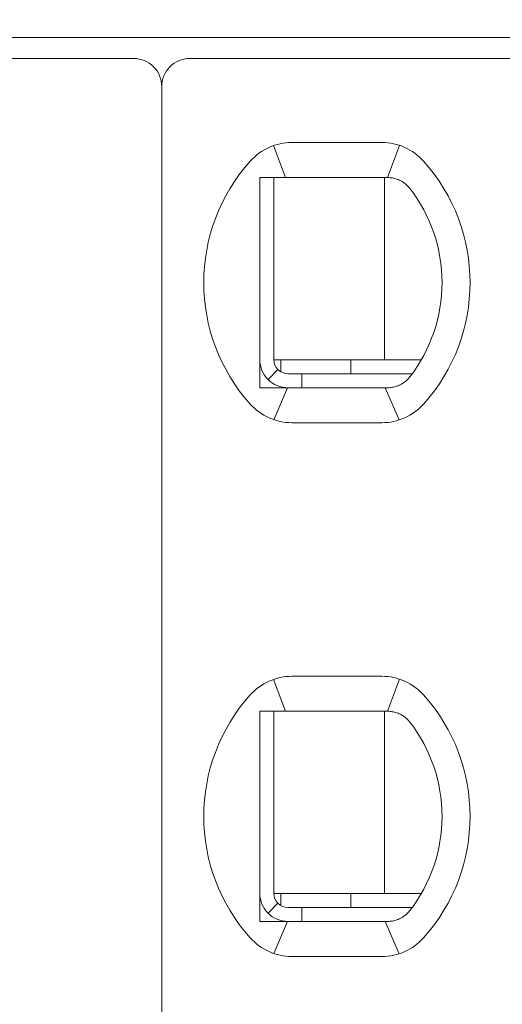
# Model space of a CAD drawing. Header units: millimetres. Extents: x -1114 to 1396, y -630 to 631.
# Tile 427 of 656: x 388.88 to 392.33, y -485.48 to -478.45. Entities that reach past the tile are written whole.
import ezdxf

# ---------------------------------------------------------------- set-up
doc = ezdxf.new("R2010")
doc.units = ezdxf.units.MM
doc.header["$MEASUREMENT"] = 0

msp = doc.modelspace()

# ---------------------------------------------------------------- linework, layer by layer
at = {"lineweight": 18}
for points, knots in [([(1038.9843, -629.7647), (1038.9843, -629.7647), (-1111.4882, -629.7647), (-1111.4882, -629.7647), (-1111.4882, -629.7647), (-1111.4882, -629.7647), (-1111.4882, 630.7883), (-1111.4882, 630.7883), (-1111.4882, 630.7883), (-1111.4882, 630.7883), (1038.9843, 630.7883), (1038.9843, 630.7883)], [0, 0, 0, 0, 0.333333, 0.333333, 0.333333, 0.333333, 0.666667, 0.666667, 0.666667, 0.666667, 1, 1, 1, 1]), ([(389.8952, -478.9266), (389.8952, -478.8736), (389.8742, -478.8227), (389.8367, -478.7852), (389.8367, -478.7852), (389.7992, -478.7477), (389.7483, -478.7266), (389.6952, -478.7266)], [0, 0, 0, 0, 0.5, 0.5, 0.5, 0.5, 1, 1, 1, 1]), ([(390.0952, -478.7266), (390.0422, -478.7266), (389.9913, -478.7477), (389.9538, -478.7852), (389.9538, -478.7852), (389.9163, -478.8227), (389.8952, -478.8736), (389.8952, -478.9266)], [0, 0, 0, 0, 0.5, 0.5, 0.5, 0.5, 1, 1, 1, 1]), ([(390.6567, -479.5766), (390.6499, -479.5766), (390.6431, -479.5766), (390.6363, -479.5766), (390.6363, -479.5766), (390.6295, -479.5766), (390.6227, -479.5766), (390.6158, -479.5766), (390.6158, -479.5766), (390.609, -479.5766), (390.6021, -479.5766), (390.5952, -479.5766)], [0, 0, 0, 0, 0.333333, 0.333333, 0.333333, 0.333333, 0.666667, 0.666667, 0.666667, 0.666667, 1, 1, 1, 1]), ([(390.5952, -479.5766), (390.5952, -479.6275), (390.5952, -479.68), (390.5952, -479.735), (390.5952, -479.735), (390.5952, -479.7624), (390.5952, -479.7905), (390.5952, -479.8195), (390.5952, -479.8195), (390.5952, -479.8339), (390.5952, -479.8486), (390.5952, -479.8635), (390.5952, -479.8635), (390.5952, -479.8784), (390.5952, -479.8936), (390.5952, -479.909), (390.5952, -479.909), (390.5952, -479.9397), (390.5952, -479.9713), (390.5952, -480.004), (390.5952, -480.004), (390.5952, -480.0367), (390.5952, -480.0705), (390.5952, -480.1059), (390.5952, -480.1059), (390.5952, -480.1236), (390.5952, -480.1415), (390.5952, -480.1596), (390.5952, -480.1596), (390.5952, -480.1777), (390.5952, -480.196), (390.5952, -480.2145), (390.5952, -480.2145), (390.5952, -480.233), (390.5952, -480.2517), (390.5952, -480.2707), (390.5952, -480.2707), (390.5952, -480.2897), (390.5952, -480.3089), (390.5952, -480.3279), (390.5952, -480.3279), (390.5952, -480.366), (390.5952, -480.4035), (390.5952, -480.4406), (390.5952, -480.4406), (390.5952, -480.4499), (390.5952, -480.4591), (390.5952, -480.4683), (390.5952, -480.4683), (390.5952, -480.4775), (390.5952, -480.4867), (390.5952, -480.4958), (390.5952, -480.4958), (390.5952, -480.514), (390.5952, -480.5319), (390.5952, -480.5493), (390.5952, -480.5493), (390.5952, -480.5843), (390.5952, -480.6179), (390.5952, -480.6506), (390.5952, -480.6506), (390.5952, -480.6669), (390.5952, -480.683), (390.5952, -480.6989), (390.5952, -480.6989), (390.5952, -480.7147), (390.5952, -480.7304), (390.5952, -480.7457), (390.5952, -480.7457), (390.5952, -480.7764), (390.5952, -480.8059), (390.5952, -480.8347), (390.5952, -480.8347), (390.5952, -480.8635), (390.5952, -480.8914), (390.5952, -480.9188), (390.5952, -480.9188), (390.5952, -480.9735), (390.5952, -481.0258), (390.5952, -481.0766)], [0, 0, 0, 0, 0.05, 0.05, 0.05, 0.05, 0.1, 0.1, 0.1, 0.1, 0.15, 0.15, 0.15, 0.15, 0.2, 0.2, 0.2, 0.2, 0.25, 0.25, 0.25, 0.25, 0.3, 0.3, 0.3, 0.3, 0.35, 0.35, 0.35, 0.35, 0.4, 0.4, 0.4, 0.4, 0.45, 0.45, 0.45, 0.45, 0.5, 0.5, 0.5, 0.5, 0.55, 0.55, 0.55, 0.55, 0.6, 0.6, 0.6, 0.6, 0.65, 0.65, 0.65, 0.65, 0.7, 0.7, 0.7, 0.7, 0.75, 0.75, 0.75, 0.75, 0.8, 0.8, 0.8, 0.8, 0.85, 0.85, 0.85, 0.85, 0.9, 0.9, 0.9, 0.9, 0.95, 0.95, 0.95, 0.95, 1, 1, 1, 1]), ([(390.8244, -479.5766), (390.8193, -479.5766), (390.8141, -479.5766), (390.8088, -479.5766), (390.8088, -479.5766), (390.8035, -479.5766), (390.7982, -479.5766), (390.7928, -479.5766), (390.7928, -479.5766), (390.7874, -479.5766), (390.7819, -479.5766), (390.7763, -479.5766), (390.7763, -479.5766), (390.7706, -479.5766), (390.7648, -479.5766), (390.7588, -479.5766), (390.7588, -479.5766), (390.7529, -479.5766), (390.7467, -479.5766), (390.7405, -479.5766), (390.7405, -479.5766), (390.7342, -479.5766), (390.7278, -479.5766), (390.7212, -479.5766), (390.7212, -479.5766), (390.7146, -479.5766), (390.7078, -479.5766), (390.7009, -479.5766), (390.7009, -479.5766), (390.6939, -479.5766), (390.6868, -479.5766), (390.6794, -479.5766), (390.6794, -479.5766), (390.6721, -479.5766), (390.6645, -479.5766), (390.6567, -479.5766)], [0, 0, 0, 0, 0.111111, 0.111111, 0.111111, 0.111111, 0.222222, 0.222222, 0.222222, 0.222222, 0.333333, 0.333333, 0.333333, 0.333333, 0.444444, 0.444444, 0.444444, 0.444444, 0.555556, 0.555556, 0.555556, 0.555556, 0.666667, 0.666667, 0.666667, 0.666667, 0.777778, 0.777778, 0.777778, 0.777778, 0.888889, 0.888889, 0.888889, 0.888889, 1, 1, 1, 1]), ([(391.4661, -479.5766), (391.4705, -479.5766), (391.4751, -479.5766), (391.4796, -479.5766), (391.4796, -479.5766), (391.4842, -479.5766), (391.4889, -479.5766), (391.4936, -479.5766), (391.4936, -479.5766), (391.4982, -479.5766), (391.5029, -479.5766), (391.5076, -479.5766)], [0, 0, 0, 0, 0.333333, 0.333333, 0.333333, 0.333333, 0.666667, 0.666667, 0.666667, 0.666667, 1, 1, 1, 1]), ([(391.5076, -479.5766), (391.5189, -479.5766), (391.5301, -479.5776), (391.5412, -479.5794), (391.5412, -479.5794), (391.5523, -479.5813), (391.5633, -479.5842), (391.574, -479.5879), (391.574, -479.5879), (391.5847, -479.5917), (391.5952, -479.5964), (391.6053, -479.6021)], [0, 0, 0, 0, 0.333333, 0.333333, 0.333333, 0.333333, 0.666667, 0.666667, 0.666667, 0.666667, 1, 1, 1, 1]), ([(391.6053, -479.6021), (391.6136, -479.6067), (391.6214, -479.6118), (391.6287, -479.6174), (391.6287, -479.6174), (391.636, -479.6229), (391.6428, -479.6289), (391.649, -479.6351), (391.649, -479.6351), (391.6552, -479.6414), (391.6609, -479.6478), (391.6659, -479.6544)], [0, 0, 0, 0, 0.333333, 0.333333, 0.333333, 0.333333, 0.666667, 0.666667, 0.666667, 0.666667, 1, 1, 1, 1]), ([(390.5952, -480.8766), (390.5952, -480.9296), (390.6163, -480.9805), (390.6538, -481.018), (390.6538, -481.018), (390.6913, -481.0555), (390.7422, -481.0766), (390.7952, -481.0766)], [0, 0, 0, 0, 0.5, 0.5, 0.5, 0.5, 1, 1, 1, 1]), ([(390.6952, -480.8766), (390.6952, -480.9031), (390.7058, -480.9286), (390.7245, -480.9473), (390.7245, -480.9473), (390.7433, -480.9661), (390.7687, -480.9766), (390.7952, -480.9766)], [0, 0, 0, 0, 0.5, 0.5, 0.5, 0.5, 1, 1, 1, 1]), ([(391.6659, -480.9988), (391.6606, -481.0057), (391.6548, -481.0123), (391.6485, -481.0186), (391.6485, -481.0186), (391.6422, -481.0248), (391.6354, -481.0307), (391.6282, -481.0362), (391.6282, -481.0362), (391.621, -481.0416), (391.6133, -481.0466), (391.6053, -481.0511)], [0, 0, 0, 0, 0.333333, 0.333333, 0.333333, 0.333333, 0.666667, 0.666667, 0.666667, 0.666667, 1, 1, 1, 1]), ([(390.5952, -481.0766), (390.6021, -481.0766), (390.609, -481.0766), (390.6158, -481.0766), (390.6158, -481.0766), (390.6227, -481.0766), (390.6295, -481.0766), (390.6363, -481.0766), (390.6363, -481.0766), (390.6431, -481.0766), (390.6499, -481.0766), (390.6567, -481.0766)], [0, 0, 0, 0, 0.333333, 0.333333, 0.333333, 0.333333, 0.666667, 0.666667, 0.666667, 0.666667, 1, 1, 1, 1]), ([(390.6567, -481.0766), (390.6645, -481.0766), (390.6721, -481.0766), (390.6794, -481.0766), (390.6794, -481.0766), (390.6868, -481.0766), (390.6939, -481.0766), (390.7009, -481.0766), (390.7009, -481.0766), (390.7078, -481.0766), (390.7146, -481.0766), (390.7212, -481.0766), (390.7212, -481.0766), (390.7278, -481.0766), (390.7342, -481.0766), (390.7404, -481.0766), (390.7404, -481.0766), (390.7467, -481.0766), (390.7529, -481.0766), (390.7588, -481.0766), (390.7588, -481.0766), (390.7648, -481.0766), (390.7706, -481.0766), (390.7763, -481.0766), (390.7763, -481.0766), (390.7819, -481.0766), (390.7874, -481.0766), (390.7928, -481.0766), (390.7928, -481.0766), (390.7982, -481.0766), (390.8035, -481.0766), (390.8088, -481.0766), (390.8088, -481.0766), (390.8141, -481.0766), (390.8193, -481.0766), (390.8244, -481.0766)], [0, 0, 0, 0, 0.111111, 0.111111, 0.111111, 0.111111, 0.222222, 0.222222, 0.222222, 0.222222, 0.333333, 0.333333, 0.333333, 0.333333, 0.444444, 0.444444, 0.444444, 0.444444, 0.555556, 0.555556, 0.555556, 0.555556, 0.666667, 0.666667, 0.666667, 0.666667, 0.777778, 0.777778, 0.777778, 0.777778, 0.888889, 0.888889, 0.888889, 0.888889, 1, 1, 1, 1]), ([(391.5076, -481.0766), (391.5029, -481.0766), (391.4982, -481.0766), (391.4935, -481.0766), (391.4935, -481.0766), (391.4889, -481.0766), (391.4842, -481.0766), (391.4796, -481.0766), (391.4796, -481.0766), (391.475, -481.0766), (391.4705, -481.0766), (391.4661, -481.0766)], [0, 0, 0, 0, 0.333333, 0.333333, 0.333333, 0.333333, 0.666667, 0.666667, 0.666667, 0.666667, 1, 1, 1, 1]), ([(391.6053, -481.0511), (391.5952, -481.0568), (391.5847, -481.0615), (391.574, -481.0653), (391.574, -481.0653), (391.5632, -481.0691), (391.5523, -481.0719), (391.5412, -481.0738), (391.5412, -481.0738), (391.5301, -481.0757), (391.5189, -481.0766), (391.5076, -481.0766)], [0, 0, 0, 0, 0.333333, 0.333333, 0.333333, 0.333333, 0.666667, 0.666667, 0.666667, 0.666667, 1, 1, 1, 1]), ([(390.5952, -483.3866), (390.602, -483.3866), (390.6088, -483.3866), (390.6156, -483.3866), (390.6156, -483.3866), (390.6224, -483.3866), (390.6292, -483.3866), (390.6361, -483.3866), (390.6361, -483.3866), (390.643, -483.3866), (390.6498, -483.3866), (390.6567, -483.3866)], [0, 0, 0, 0, 0.333333, 0.333333, 0.333333, 0.333333, 0.666667, 0.666667, 0.666667, 0.666667, 1, 1, 1, 1]), ([(390.5952, -483.3866), (390.5952, -483.4375), (390.5952, -483.49), (390.5952, -483.545), (390.5952, -483.545), (390.5952, -483.5724), (390.5952, -483.6005), (390.5952, -483.6295), (390.5952, -483.6295), (390.5952, -483.6439), (390.5952, -483.6586), (390.5952, -483.6735), (390.5952, -483.6735), (390.5952, -483.6884), (390.5952, -483.7036), (390.5952, -483.719), (390.5952, -483.719), (390.5952, -483.7497), (390.5952, -483.7813), (390.5952, -483.814), (390.5952, -483.814), (390.5952, -483.8467), (390.5952, -483.8805), (390.5952, -483.9159), (390.5952, -483.9159), (390.5952, -483.9336), (390.5952, -483.9515), (390.5952, -483.9696), (390.5952, -483.9696), (390.5952, -483.9877), (390.5952, -484.006), (390.5952, -484.0245), (390.5952, -484.0245), (390.5952, -484.043), (390.5952, -484.0617), (390.5952, -484.0807), (390.5952, -484.0807), (390.5952, -484.0997), (390.5952, -484.1189), (390.5952, -484.1379), (390.5952, -484.1379), (390.5952, -484.176), (390.5952, -484.2135), (390.5952, -484.2506), (390.5952, -484.2506), (390.5952, -484.2599), (390.5952, -484.2691), (390.5952, -484.2783), (390.5952, -484.2783), (390.5952, -484.2875), (390.5952, -484.2967), (390.5952, -484.3058), (390.5952, -484.3058), (390.5952, -484.324), (390.5952, -484.3419), (390.5952, -484.3593), (390.5952, -484.3593), (390.5952, -484.3943), (390.5952, -484.4279), (390.5952, -484.4606), (390.5952, -484.4606), (390.5952, -484.4769), (390.5952, -484.493), (390.5952, -484.5089), (390.5952, -484.5089), (390.5952, -484.5247), (390.5952, -484.5404), (390.5952, -484.5557), (390.5952, -484.5557), (390.5952, -484.5864), (390.5952, -484.6159), (390.5952, -484.6447), (390.5952, -484.6447), (390.5952, -484.6735), (390.5952, -484.7014), (390.5952, -484.7288), (390.5952, -484.7288), (390.5952, -484.7835), (390.5952, -484.8358), (390.5952, -484.8866)], [0, 0, 0, 0, 0.05, 0.05, 0.05, 0.05, 0.1, 0.1, 0.1, 0.1, 0.15, 0.15, 0.15, 0.15, 0.2, 0.2, 0.2, 0.2, 0.25, 0.25, 0.25, 0.25, 0.3, 0.3, 0.3, 0.3, 0.35, 0.35, 0.35, 0.35, 0.4, 0.4, 0.4, 0.4, 0.45, 0.45, 0.45, 0.45, 0.5, 0.5, 0.5, 0.5, 0.55, 0.55, 0.55, 0.55, 0.6, 0.6, 0.6, 0.6, 0.65, 0.65, 0.65, 0.65, 0.7, 0.7, 0.7, 0.7, 0.75, 0.75, 0.75, 0.75, 0.8, 0.8, 0.8, 0.8, 0.85, 0.85, 0.85, 0.85, 0.9, 0.9, 0.9, 0.9, 0.95, 0.95, 0.95, 0.95, 1, 1, 1, 1]), ([(390.8244, -483.3866), (390.8193, -483.3866), (390.8141, -483.3866), (390.8088, -483.3866), (390.8088, -483.3866), (390.8035, -483.3866), (390.7982, -483.3866), (390.7928, -483.3866), (390.7928, -483.3866), (390.7874, -483.3866), (390.7819, -483.3866), (390.7763, -483.3866), (390.7763, -483.3866), (390.7706, -483.3866), (390.7648, -483.3866), (390.7588, -483.3866), (390.7588, -483.3866), (390.7529, -483.3866), (390.7467, -483.3866), (390.7405, -483.3866), (390.7405, -483.3866), (390.7342, -483.3866), (390.7278, -483.3866), (390.7212, -483.3866), (390.7212, -483.3866), (390.7146, -483.3866), (390.7078, -483.3866), (390.7009, -483.3866), (390.7009, -483.3866), (390.6939, -483.3866), (390.6868, -483.3866), (390.6794, -483.3866), (390.6794, -483.3866), (390.6721, -483.3866), (390.6645, -483.3866), (390.6567, -483.3866)], [0, 0, 0, 0, 0.111111, 0.111111, 0.111111, 0.111111, 0.222222, 0.222222, 0.222222, 0.222222, 0.333333, 0.333333, 0.333333, 0.333333, 0.444444, 0.444444, 0.444444, 0.444444, 0.555556, 0.555556, 0.555556, 0.555556, 0.666667, 0.666667, 0.666667, 0.666667, 0.777778, 0.777778, 0.777778, 0.777778, 0.888889, 0.888889, 0.888889, 0.888889, 1, 1, 1, 1]), ([(391.5076, -483.3866), (391.5029, -483.3866), (391.4983, -483.3866), (391.4936, -483.3866), (391.4936, -483.3866), (391.4889, -483.3866), (391.4843, -483.3866), (391.4797, -483.3866), (391.4797, -483.3866), (391.4751, -483.3866), (391.4706, -483.3866), (391.4661, -483.3866)], [0, 0, 0, 0, 0.333333, 0.333333, 0.333333, 0.333333, 0.666667, 0.666667, 0.666667, 0.666667, 1, 1, 1, 1]), ([(391.6053, -483.4121), (391.595, -483.4063), (391.5843, -483.4015), (391.5735, -483.3978), (391.5735, -483.3978), (391.5627, -483.394), (391.5517, -483.3912), (391.5407, -483.3894), (391.5407, -483.3894), (391.5297, -483.3875), (391.5186, -483.3866), (391.5076, -483.3866)], [0, 0, 0, 0, 0.333333, 0.333333, 0.333333, 0.333333, 0.666667, 0.666667, 0.666667, 0.666667, 1, 1, 1, 1]), ([(391.6659, -483.4644), (391.6607, -483.4576), (391.6549, -483.451), (391.6486, -483.4447), (391.6486, -483.4447), (391.6423, -483.4385), (391.6355, -483.4325), (391.6282, -483.427), (391.6282, -483.427), (391.621, -483.4216), (391.6133, -483.4166), (391.6053, -483.4121)], [0, 0, 0, 0, 0.333333, 0.333333, 0.333333, 0.333333, 0.666667, 0.666667, 0.666667, 0.666667, 1, 1, 1, 1]), ([(390.5952, -484.6866), (390.5952, -484.7396), (390.6163, -484.7905), (390.6538, -484.828), (390.6538, -484.828), (390.6913, -484.8655), (390.7422, -484.8866), (390.7952, -484.8866)], [0, 0, 0, 0, 0.5, 0.5, 0.5, 0.5, 1, 1, 1, 1]), ([(390.6952, -484.6866), (390.6952, -484.7131), (390.7058, -484.7386), (390.7245, -484.7573), (390.7245, -484.7573), (390.7433, -484.7761), (390.7687, -484.7866), (390.7952, -484.7866)], [0, 0, 0, 0, 0.5, 0.5, 0.5, 0.5, 1, 1, 1, 1]), ([(391.6053, -484.8611), (391.6136, -484.8565), (391.6214, -484.8513), (391.6287, -484.8458), (391.6287, -484.8458), (391.636, -484.8402), (391.6428, -484.8343), (391.649, -484.8281), (391.649, -484.8281), (391.6552, -484.8219), (391.6608, -484.8154), (391.6659, -484.8088)], [0, 0, 0, 0, 0.333333, 0.333333, 0.333333, 0.333333, 0.666667, 0.666667, 0.666667, 0.666667, 1, 1, 1, 1]), ([(390.5952, -484.8866), (390.6021, -484.8866), (390.609, -484.8866), (390.6158, -484.8866), (390.6158, -484.8866), (390.6227, -484.8866), (390.6295, -484.8866), (390.6363, -484.8866), (390.6363, -484.8866), (390.6431, -484.8866), (390.6499, -484.8866), (390.6567, -484.8866)], [0, 0, 0, 0, 0.333333, 0.333333, 0.333333, 0.333333, 0.666667, 0.666667, 0.666667, 0.666667, 1, 1, 1, 1]), ([(390.6567, -484.8866), (390.6645, -484.8866), (390.6721, -484.8866), (390.6794, -484.8866), (390.6794, -484.8866), (390.6868, -484.8866), (390.6939, -484.8866), (390.7009, -484.8866), (390.7009, -484.8866), (390.7078, -484.8866), (390.7146, -484.8866), (390.7212, -484.8866), (390.7212, -484.8866), (390.7278, -484.8866), (390.7342, -484.8866), (390.7404, -484.8866), (390.7404, -484.8866), (390.7467, -484.8866), (390.7529, -484.8866), (390.7588, -484.8866), (390.7588, -484.8866), (390.7648, -484.8866), (390.7706, -484.8866), (390.7763, -484.8866), (390.7763, -484.8866), (390.7819, -484.8866), (390.7874, -484.8866), (390.7928, -484.8866), (390.7928, -484.8866), (390.7982, -484.8866), (390.8035, -484.8866), (390.8088, -484.8866), (390.8088, -484.8866), (390.8141, -484.8866), (390.8193, -484.8866), (390.8244, -484.8866)], [0, 0, 0, 0, 0.111111, 0.111111, 0.111111, 0.111111, 0.222222, 0.222222, 0.222222, 0.222222, 0.333333, 0.333333, 0.333333, 0.333333, 0.444444, 0.444444, 0.444444, 0.444444, 0.555556, 0.555556, 0.555556, 0.555556, 0.666667, 0.666667, 0.666667, 0.666667, 0.777778, 0.777778, 0.777778, 0.777778, 0.888889, 0.888889, 0.888889, 0.888889, 1, 1, 1, 1]), ([(391.4661, -484.8866), (391.4706, -484.8866), (391.4751, -484.8866), (391.4797, -484.8866), (391.4797, -484.8866), (391.4843, -484.8866), (391.489, -484.8866), (391.4936, -484.8866), (391.4936, -484.8866), (391.4983, -484.8866), (391.503, -484.8866), (391.5076, -484.8866)], [0, 0, 0, 0, 0.333333, 0.333333, 0.333333, 0.333333, 0.666667, 0.666667, 0.666667, 0.666667, 1, 1, 1, 1]), ([(391.6053, -484.8611), (391.5952, -484.8668), (391.5847, -484.8715), (391.574, -484.8753), (391.574, -484.8753), (391.5632, -484.8791), (391.5523, -484.8819), (391.5412, -484.8838), (391.5412, -484.8838), (391.5301, -484.8857), (391.5189, -484.8866), (391.5076, -484.8866)], [0, 0, 0, 0, 0.333333, 0.333333, 0.333333, 0.333333, 0.666667, 0.666667, 0.666667, 0.666667, 1, 1, 1, 1])]:
    msp.add_open_spline(points, degree=3, knots=knots, dxfattribs=at)
for points in [[(385.0452, -478.5766), (385.0452, -478.5766), (424.7452, -478.5766), (424.7452, -478.5766)], [(389.6952, -478.7266), (389.6952, -478.7266), (385.0952, -478.7266), (385.0952, -478.7266)], [(394.6952, -478.7266), (394.6952, -478.7266), (390.0952, -478.7266), (390.0952, -478.7266)], [(389.8952, -478.9266), (389.8952, -478.9266), (389.8952, -489.3466), (389.8952, -489.3466)], [(389.8952, -478.9266), (389.8952, -478.9266), (389.8952, -489.3466), (389.8952, -489.3466)], [(390.8244, -479.3266), (390.7106, -479.3266), (390.6022, -479.3751), (390.5263, -479.4599)], [(390.8244, -479.3266), (390.7106, -479.3266), (390.6022, -479.3751), (390.5263, -479.4599)], [(390.6937, -479.3486), (390.6937, -479.3486), (390.7781, -479.5766), (390.7781, -479.5766)], [(390.8244, -479.3266), (390.8244, -479.3266), (391.4661, -479.3266), (391.4661, -479.3266)], [(390.8244, -479.3266), (390.8244, -479.3266), (391.4661, -479.3266), (391.4661, -479.3266)], [(391.7642, -479.4599), (391.6883, -479.3751), (391.5799, -479.3266), (391.4661, -479.3266)], [(391.7642, -479.4599), (391.6883, -479.3751), (391.5799, -479.3266), (391.4661, -479.3266)], [(391.5925, -479.3471), (391.5925, -479.3471), (391.5069, -479.5766), (391.5069, -479.5766)], [(390.5263, -479.4599), (390.0849, -479.9534), (390.0849, -480.6998), (390.5263, -481.1933)], [(390.5263, -479.4599), (390.0849, -479.9534), (390.0849, -480.6998), (390.5263, -481.1933)], [(391.7642, -481.1933), (392.2056, -480.6998), (392.2056, -479.9534), (391.7642, -479.4599)], [(391.7642, -481.1933), (392.2056, -480.6998), (392.2056, -479.9534), (391.7642, -479.4599)], [(390.6952, -479.5766), (390.6952, -479.5766), (390.6952, -480.8766), (390.6952, -480.8766)], [(391.4661, -479.5766), (391.4661, -479.5766), (390.8244, -479.5766), (390.8244, -479.5766)], [(391.4843, -479.5766), (391.4843, -479.5766), (391.4843, -480.8766), (391.4843, -480.8766)], [(391.8952, -480.3266), (391.8952, -480.0833), (391.8146, -479.8469), (391.6659, -479.6544)], [(391.6659, -480.9988), (391.8146, -480.8063), (391.8952, -480.5699), (391.8952, -480.3266)], [(390.6952, -480.8766), (390.6952, -480.8766), (391.4548, -480.8766), (391.4548, -480.8766)], [(390.7452, -480.9632), (390.7452, -480.9632), (390.7452, -480.8766), (390.7452, -480.8766)], [(391.2452, -480.9766), (391.2452, -480.9766), (391.2452, -480.8766), (391.2452, -480.8766)], [(391.4548, -480.8766), (391.4548, -480.8766), (391.5056, -480.8766), (391.5056, -480.8766)], [(391.7479, -480.8766), (391.7479, -480.8766), (391.5056, -480.8766), (391.5056, -480.8766)], [(390.7245, -480.9473), (390.7245, -480.9473), (390.6538, -481.018), (390.6538, -481.018)], [(390.8952, -480.9766), (390.8952, -480.9766), (390.7952, -480.9766), (390.7952, -480.9766)], [(390.8952, -480.9766), (390.8952, -480.9766), (390.8952, -481.0766), (390.8952, -481.0766)], [(390.8952, -480.9766), (390.8952, -480.9766), (391.6827, -480.9766), (391.6827, -480.9766)], [(390.6946, -481.305), (390.6946, -481.305), (390.7921, -481.0766), (390.7921, -481.0766)], [(390.8244, -481.0766), (390.8244, -481.0766), (391.4661, -481.0766), (391.4661, -481.0766)], [(391.5903, -481.3068), (391.5903, -481.3068), (391.4891, -481.0766), (391.4891, -481.0766)], [(390.5263, -481.1933), (390.6022, -481.2781), (390.7106, -481.3266), (390.8244, -481.3266)], [(390.5263, -481.1933), (390.6022, -481.2781), (390.7106, -481.3266), (390.8244, -481.3266)], [(391.4661, -481.3266), (391.5799, -481.3266), (391.6883, -481.2781), (391.7642, -481.1933)], [(391.4661, -481.3266), (391.5799, -481.3266), (391.6883, -481.2781), (391.7642, -481.1933)], [(390.8244, -481.3266), (390.8244, -481.3266), (391.4661, -481.3266), (391.4661, -481.3266)], [(391.4661, -481.3266), (391.4661, -481.3266), (390.8244, -481.3266), (390.8244, -481.3266)], [(390.8244, -483.1366), (390.7106, -483.1366), (390.6022, -483.1851), (390.5263, -483.2699)], [(390.8244, -483.1366), (390.7106, -483.1366), (390.6022, -483.1851), (390.5263, -483.2699)], [(390.8244, -483.1366), (390.8244, -483.1366), (391.4661, -483.1366), (391.4661, -483.1366)], [(390.8244, -483.1366), (390.8244, -483.1366), (391.4661, -483.1366), (391.4661, -483.1366)], [(391.7642, -483.2699), (391.6883, -483.1851), (391.5799, -483.1366), (391.4661, -483.1366)], [(391.7642, -483.2699), (391.6883, -483.1851), (391.5799, -483.1366), (391.4661, -483.1366)], [(390.6937, -483.1586), (390.6937, -483.1586), (390.7781, -483.3866), (390.7781, -483.3866)], [(391.5925, -483.1571), (391.5925, -483.1571), (391.5069, -483.3866), (391.5069, -483.3866)], [(390.5263, -483.2699), (390.0849, -483.7634), (390.0849, -484.5098), (390.5263, -485.0033)], [(390.5263, -483.2699), (390.0849, -483.7634), (390.0849, -484.5098), (390.5263, -485.0033)], [(391.7642, -485.0033), (392.2056, -484.5098), (392.2056, -483.7634), (391.7642, -483.2699)], [(391.7642, -485.0033), (392.2056, -484.5098), (392.2056, -483.7634), (391.7642, -483.2699)], [(390.6952, -483.3866), (390.6952, -483.3866), (390.6952, -484.6866), (390.6952, -484.6866)], [(391.4661, -483.3866), (391.4661, -483.3866), (390.8244, -483.3866), (390.8244, -483.3866)], [(391.4843, -483.3866), (391.4843, -483.3866), (391.4843, -484.6866), (391.4843, -484.6866)], [(391.8952, -484.1366), (391.8952, -483.8933), (391.8146, -483.6569), (391.6659, -483.4644)], [(391.6659, -484.8088), (391.8146, -484.6163), (391.8952, -484.3799), (391.8952, -484.1366)], [(390.6952, -484.6866), (390.6952, -484.6866), (391.4548, -484.6866), (391.4548, -484.6866)], [(390.7452, -484.7732), (390.7452, -484.7732), (390.7452, -484.6866), (390.7452, -484.6866)], [(391.2452, -484.7866), (391.2452, -484.7866), (391.2452, -484.6866), (391.2452, -484.6866)], [(391.4548, -484.6866), (391.4548, -484.6866), (391.5056, -484.6866), (391.5056, -484.6866)], [(391.7479, -484.6866), (391.7479, -484.6866), (391.5056, -484.6866), (391.5056, -484.6866)], [(390.7245, -484.7573), (390.7245, -484.7573), (390.6538, -484.828), (390.6538, -484.828)], [(390.8952, -484.7866), (390.8952, -484.7866), (390.7952, -484.7866), (390.7952, -484.7866)], [(390.8952, -484.7866), (390.8952, -484.7866), (390.8952, -484.8866), (390.8952, -484.8866)], [(390.8952, -484.7866), (390.8952, -484.7866), (391.6827, -484.7866), (391.6827, -484.7866)], [(390.6946, -485.115), (390.6946, -485.115), (390.7921, -484.8866), (390.7921, -484.8866)], [(390.8244, -484.8866), (390.8244, -484.8866), (391.4661, -484.8866), (391.4661, -484.8866)], [(391.4891, -484.8866), (391.4891, -484.8866), (391.5903, -485.1168), (391.5903, -485.1168)], [(390.5263, -485.0033), (390.6022, -485.0881), (390.7106, -485.1366), (390.8244, -485.1366)], [(390.5263, -485.0033), (390.6022, -485.0881), (390.7106, -485.1366), (390.8244, -485.1366)], [(391.4661, -485.1366), (391.5799, -485.1366), (391.6883, -485.0881), (391.7642, -485.0033)], [(391.4661, -485.1366), (391.5799, -485.1366), (391.6883, -485.0881), (391.7642, -485.0033)], [(390.8244, -485.1366), (390.8244, -485.1366), (391.4661, -485.1366), (391.4661, -485.1366)], [(391.4661, -485.1366), (391.4661, -485.1366), (390.8244, -485.1366), (390.8244, -485.1366)]]:
    msp.add_open_spline(points, degree=3, dxfattribs=at)

doc.saveas('drawing.dxf')
